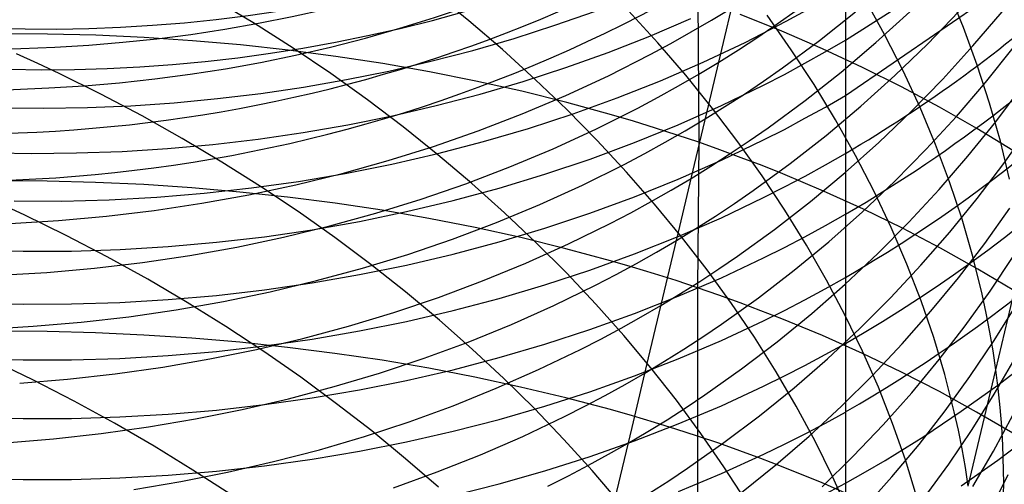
# Model space of a CAD drawing. Extents: x -383 to 1849, y -1185 to -529.
# Tile 389 of 656: x 250.15 to 260.16, y -949.43 to -944.71. Entities that reach past the tile are written whole.
import ezdxf

# ---------------------------------------------------------------- set-up
doc = ezdxf.new("R2010")
doc.units = 0
doc.layers.add('PREDEFINITO', color=7, linetype='CONTINUOUS')

msp = doc.modelspace()

# ---------------------------------------------------------------- linework, layer by layer
at = {"layer": 'PREDEFINITO'}
for p, q in [((254.718, -944.717, 505.974), (254.365, -944.43, 505.788)), ((258.545, -945.476, 604.677), (260.105, -944.406, 605.199)), ((258.545, -944.914, 603.287), (259.315, -944.419, 603.517)), ((259.744, -944.786, 515.246), (259.587, -944.405, 514.982)), ((252.539, -944.745, 503.707), (252.138, -944.503, 503.566)), ((257.043, -944.495, 648.487), (257.053, -945.953, 649.875)), ((257.287, -945.009, 546.862), (257.416, -944.464, 548.298)), ((258.546, -944.467, 602.119), (258.546, -945.381, 604.422)), ((258.942, -944.856, 513.014), (258.74, -944.49, 512.759)), ((255.592, -944.763, 598.498), (256.004, -944.619, 598.558)), ((256.637, -944.941, 508.446), (256.341, -944.617, 508.224)), ((257.184, -944.711, 548.397), (257.386, -944.588, 548.343)), ((257.687, -944.737, 648.241), (257.474, -944.654, 648.326)), ((257.849, -944.75, 546.729), (258.042, -944.614, 546.667)), ((257.943, -944.722, 601.734), (258.149, -944.61, 601.784)), ((258.281, -944.917, 545.096), (258.647, -944.626, 544.958)), ((258.855, -944.938, 543.369), (259.199, -944.626, 543.216)), ((259.377, -944.955, 541.61), (259.697, -944.624, 541.443)), ((259.841, -944.973, 539.823), (260.137, -944.626, 539.641)), ((252.931, -944.995, 503.858), (252.539, -944.745, 503.707)), ((255.06, -945.011, 506.168), (254.718, -944.717, 505.974)), ((256.557, -944.873, 600.048), (256.974, -944.695, 600.125)), ((256.978, -944.831, 548.451), (257.184, -944.711, 548.397)), ((257.525, -944.937, 601.638), (257.943, -944.722, 601.734)), ((257.654, -944.883, 546.79), (257.849, -944.75, 546.729)), ((257.897, -944.823, 648.153), (257.687, -944.737, 648.241)), ((257.993, -945.012, 510.817), (257.749, -944.662, 510.574)), ((250.433, -944.852, 650.95), (249.941, -944.849, 650.94)), ((250.926, -944.864, 650.948), (250.433, -944.852, 650.95)), ((255.176, -944.896, 598.441), (255.592, -944.763, 598.498)), ((256.771, -944.948, 548.504), (256.978, -944.831, 548.451)), ((258.312, -945.002, 647.969), (257.897, -944.823, 648.153)), ((259.885, -945.169, 515.514), (259.744, -944.786, 515.246)), ((251.417, -944.887, 650.935), (250.926, -944.864, 650.948)), ((251.907, -944.92, 650.911), (251.417, -944.887, 650.935)), ((252.395, -944.963, 650.875), (251.907, -944.92, 650.911)), ((254.756, -945.018, 598.389), (255.176, -944.896, 598.441)), ((256.133, -945.039, 599.976), (256.557, -944.873, 600.048)), ((256.561, -945.061, 548.555), (256.771, -944.948, 548.504)), ((256.921, -945.272, 508.675), (256.637, -944.941, 508.446)), ((257.098, -945.139, 601.547), (257.525, -944.937, 601.638)), ((257.457, -945.012, 546.85), (257.654, -944.883, 546.79)), ((257.904, -945.196, 545.23), (258.281, -944.917, 545.096)), ((258.34, -945.033, 603.231), (258.545, -944.914, 603.287)), ((258.501, -945.239, 543.519), (258.855, -944.938, 543.369)), ((259.13, -945.226, 513.274), (258.942, -944.856, 513.014)), ((259.045, -945.275, 541.775), (259.377, -944.955, 541.61)), ((250.336, -945.151, 501.747), (250.118, -945.052, 501.698)), ((252.881, -945.016, 650.827), (252.395, -944.963, 650.875)), ((253.364, -945.079, 650.768), (252.881, -945.016, 650.827)), ((253.313, -945.254, 504.019), (252.931, -944.995, 503.858)), ((254.331, -945.129, 598.341), (254.756, -945.018, 598.389)), ((255.392, -945.313, 506.371), (255.06, -945.011, 506.168)), ((255.704, -945.193, 599.908), (256.133, -945.039, 599.976)), ((257.151, -945.581, 545.438), (257.287, -945.009, 546.862)), ((257.257, -945.138, 546.909), (257.457, -945.012, 546.85)), ((258.225, -945.366, 511.067), (257.993, -945.012, 510.817)), ((258.133, -945.149, 603.177), (258.34, -945.033, 603.231)), ((258.717, -945.191, 647.774), (258.312, -945.002, 647.969)), ((259.534, -945.311, 540.001), (259.841, -944.973, 539.823)), ((259.967, -945.346, 538.196), (260.25, -944.994, 538.004)), ((250.551, -945.253, 501.798), (250.336, -945.151, 501.747)), ((253.843, -945.152, 650.697), (253.364, -945.079, 650.768)), ((254.318, -945.236, 650.615), (253.843, -945.152, 650.697)), ((253.903, -945.228, 598.297), (254.331, -945.129, 598.341)), ((256.135, -945.276, 548.656), (256.561, -945.061, 548.555)), ((256.665, -945.327, 601.461), (257.098, -945.139, 601.547)), ((257.054, -945.26, 546.967), (257.257, -945.138, 546.909)), ((257.924, -945.262, 603.124), (258.133, -945.149, 603.177)), ((250.977, -945.463, 501.909), (250.551, -945.253, 501.798)), ((253.687, -945.522, 504.19), (253.313, -945.254, 504.019)), ((253.472, -945.315, 598.257), (253.903, -945.228, 598.297)), ((254.789, -945.33, 650.521), (254.318, -945.236, 650.615)), ((255.27, -945.334, 599.846), (255.704, -945.193, 599.908)), ((257.711, -945.331, 545.296), (257.904, -945.196, 545.23)), ((258.135, -945.528, 543.664), (258.501, -945.239, 543.519)), ((259.114, -945.389, 647.569), (258.717, -945.191, 647.774)), ((259.303, -945.599, 513.539), (259.13, -945.226, 513.274)), ((260.01, -945.554, 515.786), (259.885, -945.169, 515.514)), ((253.037, -945.391, 598.221), (253.472, -945.315, 598.257)), ((255.254, -945.434, 650.415), (254.789, -945.33, 650.521)), ((254.83, -945.463, 599.787), (255.27, -945.334, 599.846)), ((255.712, -945.621, 506.583), (255.392, -945.313, 506.371)), ((255.701, -945.477, 548.752), (256.135, -945.276, 548.656)), ((256.224, -945.502, 601.381), (256.665, -945.327, 601.461)), ((256.849, -945.379, 547.024), (257.054, -945.26, 546.967)), ((257.193, -945.608, 508.912), (256.921, -945.272, 508.675)), ((257.517, -945.462, 545.36), (257.711, -945.331, 545.296)), ((257.712, -945.372, 603.072), (257.924, -945.262, 603.124)), ((258.702, -945.585, 541.935), (259.045, -945.275, 541.775)), ((259.214, -945.638, 540.177), (259.534, -945.311, 540.001)), ((259.672, -945.69, 538.386), (259.967, -945.346, 538.196)), ((252.601, -945.456, 598.19), (253.037, -945.391, 598.221)), ((255.714, -945.548, 650.297), (255.254, -945.434, 650.415)), ((256.642, -945.494, 547.079), (256.849, -945.379, 547.024)), ((257.283, -945.58, 602.973), (257.712, -945.372, 603.072)), ((258.443, -945.724, 511.323), (258.225, -945.366, 511.067)), ((258.546, -945.381, 604.422), (258.546, -945.971, 605.802)), ((259.501, -945.596, 647.354), (259.114, -945.389, 647.569)), ((260.072, -945.745, 536.565), (260.341, -945.387, 536.361)), ((251.395, -945.684, 502.031), (250.977, -945.463, 501.909)), ((251.281, -945.581, 598.12), (251.722, -945.551, 598.139)), ((251.722, -945.551, 598.139), (252.162, -945.509, 598.162)), ((252.162, -945.509, 598.162), (252.601, -945.456, 598.19)), ((254.05, -945.797, 504.37), (253.687, -945.522, 504.19)), ((254.386, -945.579, 599.734), (254.83, -945.463, 599.787)), ((255.26, -945.664, 548.844), (255.701, -945.477, 548.752)), ((256.167, -945.673, 650.168), (255.714, -945.548, 650.297)), ((255.776, -945.663, 601.306), (256.224, -945.502, 601.381)), ((256.433, -945.606, 547.134), (256.642, -945.494, 547.079)), ((257.319, -945.59, 545.423), (257.517, -945.462, 545.36)), ((257.759, -945.805, 543.806), (258.135, -945.528, 543.664)), ((258.341, -945.594, 604.619), (258.545, -945.476, 604.677)), ((260.12, -945.941, 516.062), (260.01, -945.554, 515.786)), ((249.954, -945.601, 598.089), (250.396, -945.606, 598.095)), ((250.396, -945.606, 598.095), (250.839, -945.599, 598.106)), ((250.839, -945.599, 598.106), (251.281, -945.581, 598.12)), ((253.939, -945.683, 599.685), (254.386, -945.579, 599.734)), ((256.022, -945.936, 506.802), (255.712, -945.621, 506.583)), ((256.008, -945.819, 547.241), (256.433, -945.606, 547.134)), ((256.845, -945.775, 602.88), (257.283, -945.58, 602.973)), ((257.009, -946.18, 544.026), (257.151, -945.581, 545.438)), ((257.119, -945.714, 545.486), (257.319, -945.59, 545.423)), ((257.452, -945.948, 509.154), (257.193, -945.608, 508.912)), ((258.133, -945.709, 604.563), (258.341, -945.594, 604.619)), ((258.348, -945.883, 542.092), (258.702, -945.585, 541.935)), ((258.884, -945.955, 540.348), (259.214, -945.638, 540.177)), ((259.461, -945.975, 513.809), (259.303, -945.599, 513.539)), ((259.879, -945.812, 647.129), (259.501, -945.596, 647.354)), ((251.804, -945.914, 502.165), (251.395, -945.684, 502.031)), ((253.487, -945.775, 599.641), (253.939, -945.683, 599.685)), ((254.811, -945.836, 548.932), (255.26, -945.664, 548.844)), ((255.323, -945.811, 601.237), (255.776, -945.663, 601.306)), ((256.391, -945.739, 650.099), (256.167, -945.673, 650.168)), ((256.614, -945.808, 650.027), (256.391, -945.739, 650.099)), ((256.917, -945.835, 545.547), (257.119, -945.714, 545.486)), ((257.924, -945.821, 604.507), (258.133, -945.709, 604.563)), ((258.646, -946.086, 511.584), (258.443, -945.724, 511.323)), ((259.366, -946.023, 538.572), (259.672, -945.69, 538.386)), ((259.79, -946.093, 536.766), (260.072, -945.745, 536.565)), ((252.576, -945.921, 599.568), (253.033, -945.854, 599.602)), ((253.033, -945.854, 599.602), (253.487, -945.775, 599.641)), ((254.403, -946.08, 504.559), (254.05, -945.797, 504.37)), ((254.356, -945.995, 549.015), (254.811, -945.836, 548.932)), ((254.864, -945.946, 601.173), (255.323, -945.811, 601.237)), ((255.575, -946.018, 547.343), (256.008, -945.819, 547.241)), ((256.401, -945.956, 602.793), (256.845, -945.775, 602.88)), ((256.834, -945.879, 649.952), (256.614, -945.808, 650.027)), ((256.713, -945.953, 545.607), (256.917, -945.835, 545.547)), ((257.567, -945.938, 543.875), (257.759, -945.805, 543.806)), ((257.712, -945.929, 604.454), (257.924, -945.821, 604.507)), ((260.247, -946.036, 646.895), (259.879, -945.812, 647.129)), ((260.153, -946.169, 534.93), (260.408, -945.808, 534.716)), ((252.206, -946.153, 502.309), (251.804, -945.914, 502.165)), ((252.116, -945.975, 599.539), (252.576, -945.921, 599.568)), ((254.401, -946.067, 601.114), (254.864, -945.946, 601.173)), ((256.319, -946.256, 507.028), (256.022, -945.936, 506.802)), ((256.506, -946.067, 545.666), (256.713, -945.953, 545.607)), ((257.053, -945.953, 649.875), (256.834, -945.879, 649.952)), ((257.053, -945.953, 649.875), (257.042, -947.431, 651.24)), ((257.269, -946.03, 649.794), (257.053, -945.953, 649.875)), ((257.283, -946.135, 604.351), (257.712, -945.929, 604.454)), ((257.373, -946.068, 543.943), (257.567, -945.938, 543.875)), ((257.697, -946.294, 509.404), (257.452, -945.948, 509.154)), ((257.983, -946.169, 542.245), (258.348, -945.883, 542.092)), ((258.541, -946.261, 540.516), (258.884, -945.955, 540.348)), ((260.213, -946.329, 516.342), (260.12, -945.941, 516.062)), ((249.803, -946.056, 599.465), (250.267, -946.065, 599.47)), ((250.73, -946.061, 599.48), (251.193, -946.045, 599.495)), ((251.193, -946.045, 599.495), (251.655, -946.016, 599.514)), ((251.655, -946.016, 599.514), (252.116, -945.975, 599.539)), ((253.895, -946.139, 549.095), (254.356, -945.995, 549.015)), ((255.134, -946.203, 547.44), (255.575, -946.018, 547.343)), ((255.949, -946.124, 602.712), (256.401, -945.956, 602.793)), ((257.484, -946.109, 649.71), (257.269, -946.03, 649.794)), ((258.546, -945.971, 605.802), (258.545, -946.588, 607.171)), ((259.047, -946.347, 538.755), (259.366, -946.023, 538.572)), ((259.603, -946.353, 514.084), (259.461, -945.975, 513.809)), ((250.267, -946.065, 599.47), (250.73, -946.061, 599.48)), ((252.598, -946.401, 502.463), (252.206, -946.153, 502.309)), ((253.428, -946.269, 549.17), (253.895, -946.139, 549.095)), ((253.933, -946.175, 601.061), (254.401, -946.067, 601.114)), ((254.746, -946.371, 504.757), (254.403, -946.08, 504.559)), ((255.49, -946.278, 602.636), (255.949, -946.124, 602.712)), ((256.296, -946.178, 545.724), (256.506, -946.067, 545.666)), ((256.845, -946.328, 604.254), (257.283, -946.135, 604.351)), ((257.175, -946.195, 544.01), (257.373, -946.068, 543.943)), ((257.697, -946.19, 649.624), (257.484, -946.109, 649.71)), ((258.341, -946.183, 605.996), (258.545, -946.066, 606.057)), ((258.836, -946.452, 511.85), (258.646, -946.086, 511.584)), ((259.496, -946.433, 536.964), (259.79, -946.093, 536.766)), ((253.461, -946.269, 601.014), (253.933, -946.175, 601.061)), ((254.686, -946.374, 547.534), (255.134, -946.203, 547.44)), ((255.871, -946.388, 545.837), (256.296, -946.178, 545.724)), ((256.604, -946.582, 507.263), (256.319, -946.256, 507.028)), ((256.86, -946.808, 542.625), (257.009, -946.18, 544.026)), ((256.976, -946.319, 544.075), (257.175, -946.195, 544.01)), ((257.608, -946.443, 542.393), (257.983, -946.169, 542.245)), ((257.907, -946.274, 649.534), (257.697, -946.19, 649.624)), ((258.134, -946.297, 605.937), (258.341, -946.183, 605.996)), ((259.885, -946.523, 535.142), (260.153, -946.169, 534.93)), ((250.431, -946.348, 652.34), (249.94, -946.345, 652.331)), ((250.923, -946.36, 652.338), (250.431, -946.348, 652.34)), ((252.508, -946.417, 600.935), (252.986, -946.35, 600.972)), ((252.957, -946.385, 549.24), (253.428, -946.269, 549.17)), ((252.986, -946.35, 600.972), (253.461, -946.269, 601.014)), ((255.026, -946.418, 602.566), (255.49, -946.278, 602.636)), ((256.4, -946.508, 604.163), (256.845, -946.328, 604.254)), ((256.774, -946.438, 544.14), (256.976, -946.319, 544.075)), ((257.93, -946.643, 509.659), (257.697, -946.294, 509.404)), ((258.322, -946.449, 649.347), (257.907, -946.274, 649.534)), ((257.924, -946.407, 605.88), (258.134, -946.297, 605.937)), ((258.188, -946.555, 540.68), (258.541, -946.261, 540.516)), ((258.717, -946.661, 538.935), (259.047, -946.347, 538.755)), ((259.73, -946.733, 514.363), (259.603, -946.353, 514.084)), ((251.413, -946.383, 652.325), (250.923, -946.36, 652.338)), ((251.902, -946.415, 652.299), (251.413, -946.383, 652.325)), ((252.39, -946.458, 652.262), (251.902, -946.415, 652.299)), ((252.028, -946.471, 600.904), (252.508, -946.417, 600.935)), ((252.481, -946.486, 549.306), (252.957, -946.385, 549.24)), ((252.982, -946.657, 502.628), (252.598, -946.401, 502.463)), ((254.231, -946.531, 547.623), (254.686, -946.374, 547.534)), ((254.557, -946.544, 602.503), (255.026, -946.418, 602.566)), ((255.078, -946.668, 504.964), (254.746, -946.371, 504.757)), ((255.438, -946.585, 545.944), (255.871, -946.388, 545.837)), ((256.57, -946.555, 544.203), (256.774, -946.438, 544.14)), ((257.416, -946.575, 542.466), (257.608, -946.443, 542.393)), ((257.712, -946.514, 605.824), (257.924, -946.407, 605.88)), ((258.728, -946.634, 649.149), (258.322, -946.449, 649.347)), ((259.01, -946.82, 512.122), (258.836, -946.452, 511.85)), ((259.19, -946.763, 537.158), (259.496, -946.433, 536.964)), ((250.094, -946.549, 600.837), (250.578, -946.55, 600.845)), ((250.578, -946.55, 600.845), (251.062, -946.537, 600.859)), ((251.062, -946.537, 600.859), (251.546, -946.511, 600.879)), ((251.546, -946.511, 600.879), (252.028, -946.471, 600.904)), ((252.001, -946.573, 549.368), (252.481, -946.486, 549.306)), ((252.875, -946.51, 652.213), (252.39, -946.458, 652.262)), ((253.357, -946.572, 652.153), (252.875, -946.51, 652.213)), ((253.771, -946.674, 547.707), (254.231, -946.531, 547.623)), ((254.083, -946.657, 602.445), (254.557, -946.544, 602.503)), ((255.948, -946.673, 604.079), (256.4, -946.508, 604.163)), ((256.363, -946.668, 544.266), (256.57, -946.555, 544.203)), ((257.283, -946.719, 605.717), (257.712, -946.514, 605.824)), ((257.824, -946.838, 540.84), (258.188, -946.555, 540.68)), ((259.605, -946.867, 535.351), (259.885, -946.523, 535.142)), ((250.198, -946.69, 500.415), (249.982, -946.59, 500.362)), ((251.033, -946.704, 549.478), (251.518, -946.646, 549.425)), ((251.518, -946.646, 549.425), (252.001, -946.573, 549.368)), ((253.836, -946.644, 652.08), (253.357, -946.572, 652.153)), ((254.31, -946.727, 651.996), (253.836, -946.644, 652.08)), ((254.997, -946.768, 546.048), (255.438, -946.585, 545.944)), ((256.877, -946.914, 507.504), (256.604, -946.582, 507.263)), ((257.222, -946.703, 542.537), (257.416, -946.575, 542.466)), ((258.148, -946.997, 509.921), (257.93, -946.643, 509.659)), ((258.545, -946.588, 607.171), (258.545, -947.232, 608.528)), ((259.124, -946.827, 648.941), (258.728, -946.634, 649.149)), ((259.961, -946.98, 533.515), (260.215, -946.622, 533.293)), ((250.056, -946.778, 549.569), (250.545, -946.748, 549.526)), ((250.624, -946.899, 500.528), (250.198, -946.69, 500.415)), ((250.545, -946.748, 549.526), (251.033, -946.704, 549.478)), ((253.356, -946.922, 502.802), (252.982, -946.657, 502.628)), ((253.123, -946.841, 602.347), (253.605, -946.756, 602.393)), ((253.305, -946.803, 547.787), (253.771, -946.674, 547.707)), ((253.605, -946.756, 602.393), (254.083, -946.657, 602.445)), ((254.78, -946.819, 651.9), (254.31, -946.727, 651.996)), ((255.399, -946.971, 505.179), (255.078, -946.668, 504.964)), ((255.49, -946.826, 604), (255.948, -946.673, 604.079)), ((256.154, -946.778, 544.327), (256.363, -946.668, 544.266)), ((256.845, -946.909, 605.617), (257.283, -946.719, 605.717)), ((257.025, -946.829, 542.608), (257.222, -946.703, 542.537)), ((258.341, -946.799, 607.362), (258.545, -946.683, 607.425)), ((258.376, -946.963, 539.11), (258.717, -946.661, 538.935)), ((259.841, -947.115, 514.646), (259.73, -946.733, 514.363)), ((252.638, -946.912, 602.307), (253.123, -946.841, 602.347)), ((252.834, -946.917, 547.862), (253.305, -946.803, 547.787)), ((254.549, -946.937, 546.146), (254.997, -946.768, 546.048)), ((255.245, -946.921, 651.792), (254.78, -946.819, 651.9)), ((255.026, -946.964, 603.928), (255.49, -946.826, 604)), ((255.729, -946.986, 544.445), (256.154, -946.778, 544.327)), ((256.704, -947.463, 541.239), (256.86, -946.808, 542.625)), ((256.826, -946.951, 542.677), (257.025, -946.829, 542.608)), ((257.449, -947.109, 540.995), (257.824, -946.838, 540.84)), ((258.133, -946.912, 607.301), (258.341, -946.799, 607.362)), ((258.873, -947.083, 537.349), (259.19, -946.763, 537.158)), ((259.17, -947.19, 512.398), (259.01, -946.82, 512.122)), ((259.511, -947.03, 648.722), (259.124, -946.827, 648.941)), ((251.042, -947.117, 500.653), (250.624, -946.899, 500.528)), ((252.151, -946.969, 602.273), (252.638, -946.912, 602.307)), ((252.359, -947.017, 547.932), (252.834, -946.917, 547.862)), ((253.72, -947.194, 502.986), (253.356, -946.922, 502.802)), ((254.095, -947.092, 546.24), (254.549, -946.937, 546.146)), ((255.704, -947.034, 651.672), (255.245, -946.921, 651.792)), ((256.4, -947.087, 605.522), (256.845, -946.909, 605.617)), ((256.624, -947.07, 542.745), (256.826, -946.951, 542.677)), ((257.138, -947.25, 507.752), (256.877, -946.914, 507.504)), ((257.924, -947.021, 607.241), (258.133, -946.912, 607.301)), ((259.312, -947.203, 535.557), (259.605, -946.867, 535.351)), ((249.696, -947.047, 602.194), (250.187, -947.059, 602.198)), ((250.679, -947.058, 602.208), (251.171, -947.042, 602.223)), ((251.171, -947.042, 602.223), (251.662, -947.013, 602.245)), ((251.662, -947.013, 602.245), (252.151, -946.969, 602.273)), ((251.88, -947.103, 547.998), (252.359, -947.017, 547.932)), ((254.557, -947.089, 603.862), (255.026, -946.964, 603.928)), ((255.297, -947.181, 544.559), (255.729, -946.986, 544.445)), ((255.709, -947.281, 505.402), (255.399, -946.971, 505.179)), ((256.157, -947.156, 651.54), (255.704, -947.034, 651.672)), ((257.712, -947.127, 607.183), (257.924, -947.021, 607.241)), ((258.023, -947.254, 539.281), (258.376, -946.963, 539.11)), ((258.353, -947.354, 510.188), (258.148, -946.997, 509.921)), ((259.889, -947.241, 648.494), (259.511, -947.03, 648.722)), ((259.694, -947.329, 533.735), (259.961, -946.98, 533.515)), ((250.187, -947.059, 602.198), (250.679, -947.058, 602.208)), ((251.453, -947.345, 500.788), (251.042, -947.117, 500.653)), ((251.398, -947.175, 548.059), (251.88, -947.103, 547.998)), ((253.635, -947.233, 546.329), (254.095, -947.092, 546.24)), ((254.083, -947.2, 603.802), (254.557, -947.089, 603.862)), ((255.948, -947.251, 605.435), (256.4, -947.087, 605.522)), ((256.381, -947.221, 651.47), (256.157, -947.156, 651.54)), ((256.42, -947.185, 542.811), (256.624, -947.07, 542.745)), ((257.258, -947.239, 541.071), (257.449, -947.109, 540.995)), ((257.283, -947.329, 607.072), (257.712, -947.127, 607.183)), ((258.543, -947.393, 537.536), (258.873, -947.083, 537.349)), ((259.935, -947.497, 514.933), (259.841, -947.115, 514.646)), ((260.016, -947.465, 531.887), (260.256, -947.104, 531.653)), ((260.074, -948.264, 515.517), (260.348, -947.107, 516.912)), ((250.426, -947.276, 548.166), (250.913, -947.232, 548.115)), ((250.913, -947.232, 548.115), (251.398, -947.175, 548.059)), ((253.169, -947.359, 546.414), (253.635, -947.233, 546.329)), ((253.604, -947.298, 603.748), (254.083, -947.2, 603.802)), ((254.074, -947.474, 503.179), (253.72, -947.194, 502.986)), ((254.856, -947.362, 544.668), (255.297, -947.181, 544.559)), ((255.49, -947.402, 605.353), (255.948, -947.251, 605.435)), ((256.214, -947.297, 542.877), (256.42, -947.185, 542.811)), ((256.604, -947.289, 651.396), (256.381, -947.221, 651.47)), ((257.064, -947.366, 541.146), (257.258, -947.239, 541.071)), ((257.385, -947.591, 508.007), (257.138, -947.25, 507.752)), ((257.66, -947.534, 539.448), (258.023, -947.254, 539.281)), ((258.545, -947.232, 608.528), (258.545, -947.903, 609.873)), ((259.007, -947.529, 535.759), (259.312, -947.203, 535.557)), ((259.314, -947.563, 512.68), (259.17, -947.19, 512.398)), ((260.256, -947.46, 648.256), (259.889, -947.241, 648.494)), ((249.937, -947.304, 548.212), (250.426, -947.276, 548.166)), ((251.855, -947.581, 500.935), (251.453, -947.345, 500.788)), ((253.123, -947.382, 603.7), (253.604, -947.298, 603.748)), ((256.007, -947.597, 505.633), (255.709, -947.281, 505.402)), ((256.005, -947.405, 542.941), (256.214, -947.297, 542.877)), ((256.824, -947.359, 651.32), (256.604, -947.289, 651.396)), ((256.845, -947.518, 606.968), (257.283, -947.329, 607.072)), ((258.34, -947.441, 608.716), (258.545, -947.326, 608.782)), ((258.543, -947.714, 510.461), (258.353, -947.354, 510.188)), ((259.414, -947.669, 533.952), (259.694, -947.329, 533.735)), ((252.15, -947.509, 603.624), (252.638, -947.453, 603.659)), ((252.638, -947.453, 603.659), (253.123, -947.382, 603.7)), ((252.698, -947.472, 546.493), (253.169, -947.359, 546.414)), ((254.409, -947.529, 544.772), (254.856, -947.362, 544.668)), ((255.026, -947.539, 605.278), (255.49, -947.402, 605.353)), ((255.581, -947.612, 543.065), (256.005, -947.405, 542.941)), ((257.042, -947.431, 651.24), (256.824, -947.359, 651.32)), ((256.868, -947.49, 541.22), (257.064, -947.366, 541.146)), ((257.042, -947.431, 651.24), (257.041, -948.938, 652.573)), ((257.259, -947.506, 651.158), (257.042, -947.431, 651.24)), ((258.133, -947.553, 608.653), (258.34, -947.441, 608.716)), ((258.203, -947.692, 537.718), (258.543, -947.393, 537.536)), ((251.17, -947.581, 603.573), (251.661, -947.552, 603.595)), ((251.661, -947.552, 603.595), (252.15, -947.509, 603.624)), ((252.223, -947.571, 546.567), (252.698, -947.472, 546.493)), ((253.955, -947.682, 544.871), (254.409, -947.529, 544.772)), ((254.418, -947.761, 503.382), (254.074, -947.474, 503.179)), ((254.557, -947.662, 605.209), (255.026, -947.539, 605.278)), ((256.4, -947.694, 606.87), (256.845, -947.518, 606.968)), ((256.543, -948.145, 539.866), (256.704, -947.463, 541.239)), ((256.669, -947.611, 541.292), (256.868, -947.49, 541.22)), ((257.474, -947.584, 651.072), (257.259, -947.506, 651.158)), ((257.286, -947.801, 539.611), (257.66, -947.534, 539.448)), ((257.924, -947.661, 608.591), (258.133, -947.553, 608.653)), ((258.69, -947.846, 535.957), (259.007, -947.529, 535.759)), ((259.762, -947.817, 532.117), (260.016, -947.465, 531.887)), ((259.976, -947.689, 515.077), (259.935, -947.497, 514.933)), ((249.695, -947.585, 603.543), (250.186, -947.598, 603.547)), ((250.186, -947.598, 603.547), (250.678, -947.596, 603.557)), ((250.678, -947.596, 603.557), (251.17, -947.581, 603.573)), ((251.261, -947.725, 546.701), (251.743, -947.655, 546.637)), ((251.743, -947.655, 546.637), (252.223, -947.571, 546.567)), ((252.248, -947.826, 501.092), (251.855, -947.581, 500.935)), ((255.149, -947.804, 543.185), (255.581, -947.612, 543.065)), ((256.293, -947.918, 505.872), (256.007, -947.597, 505.633)), ((256.468, -947.728, 541.363), (256.669, -947.611, 541.292)), ((257.619, -947.935, 508.268), (257.385, -947.591, 508.007)), ((257.686, -947.664, 650.984), (257.474, -947.584, 651.072)), ((259.443, -947.938, 512.965), (259.314, -947.563, 512.68)), ((260.049, -947.978, 530.256), (260.275, -947.615, 530.012)), ((250.776, -947.781, 546.761), (251.261, -947.725, 546.701)), ((253.495, -947.821, 544.965), (253.955, -947.682, 544.871)), ((254.083, -947.773, 605.147), (254.557, -947.662, 605.209)), ((255.948, -947.856, 606.779), (256.4, -947.694, 606.87)), ((256.264, -947.842, 541.433), (256.468, -947.728, 541.363)), ((257.897, -947.746, 650.893), (257.686, -947.664, 650.984)), ((257.712, -947.766, 608.531), (257.924, -947.661, 608.591)), ((257.851, -947.98, 537.897), (258.203, -947.692, 537.718)), ((258.311, -947.918, 650.702), (257.897, -947.746, 650.893)), ((258.718, -948.077, 510.739), (258.543, -947.714, 510.461)), ((259.122, -948.001, 534.165), (259.414, -947.669, 533.952)), ((260.013, -947.881, 515.223), (259.976, -947.689, 515.077)), ((249.8, -947.851, 546.864), (250.289, -947.823, 546.815)), ((250.289, -947.823, 546.815), (250.776, -947.781, 546.761)), ((252.633, -948.08, 501.26), (252.248, -947.826, 501.092)), ((253.029, -947.946, 545.054), (253.495, -947.821, 544.965)), ((253.604, -947.869, 605.091), (254.083, -947.773, 605.147)), ((254.751, -948.055, 503.593), (254.418, -947.761, 503.382)), ((254.709, -947.983, 543.299), (255.149, -947.804, 543.185)), ((255.49, -948.005, 606.695), (255.948, -947.856, 606.779)), ((256.058, -947.952, 541.501), (256.264, -947.842, 541.433)), ((257.095, -947.93, 539.69), (257.286, -947.801, 539.611)), ((257.283, -947.966, 608.416), (257.712, -947.766, 608.531)), ((258.362, -948.152, 536.151), (258.69, -947.846, 535.957)), ((259.496, -948.162, 532.345), (259.762, -947.817, 532.117)), ((250.43, -947.877, 653.694), (249.939, -947.874, 653.685)), ((250.921, -947.889, 653.692), (250.43, -947.877, 653.694)), ((251.412, -947.912, 653.678), (250.921, -947.889, 653.692)), ((251.901, -947.944, 653.652), (251.412, -947.912, 653.678)), ((252.389, -947.985, 653.614), (251.901, -947.944, 653.652)), ((252.559, -948.057, 545.138), (253.029, -947.946, 545.054)), ((252.638, -948.022, 604.999), (253.123, -947.952, 605.042)), ((253.123, -947.952, 605.042), (253.604, -947.869, 605.091)), ((255.85, -948.059, 541.569), (256.058, -947.952, 541.501)), ((256.567, -948.244, 506.118), (256.293, -947.918, 505.872)), ((256.901, -948.056, 539.768), (257.095, -947.93, 539.69)), ((257.839, -948.284, 508.535), (257.619, -947.935, 508.268)), ((258.717, -948.099, 650.5), (258.311, -947.918, 650.702)), ((258.545, -947.903, 609.873), (258.546, -948.6, 611.203)), ((259.555, -948.314, 513.255), (259.443, -947.938, 512.965)), ((260.045, -948.072, 515.369), (260.013, -947.881, 515.223)), ((252.084, -948.155, 545.216), (252.559, -948.057, 545.138)), ((252.15, -948.078, 604.963), (252.638, -948.022, 604.999)), ((252.873, -948.037, 653.564), (252.389, -947.985, 653.614)), ((253.356, -948.098, 653.502), (252.873, -948.037, 653.564)), ((254.262, -948.148, 543.409), (254.709, -947.983, 543.299)), ((255.073, -948.354, 503.812), (254.751, -948.055, 503.593)), ((255.026, -948.141, 606.617), (255.49, -948.005, 606.695)), ((256.705, -948.178, 539.845), (256.901, -948.056, 539.768)), ((256.845, -948.153, 608.308), (257.283, -947.966, 608.416)), ((257.488, -948.256, 538.071), (257.851, -947.98, 537.897)), ((258.34, -948.111, 610.058), (258.545, -947.997, 610.125)), ((258.818, -948.323, 534.375), (259.122, -948.001, 534.165)), ((259.81, -948.334, 530.498), (260.049, -947.978, 530.256)), ((249.695, -948.152, 604.881), (250.187, -948.165, 604.884)), ((250.679, -948.163, 604.894), (251.17, -948.149, 604.911)), ((251.17, -948.149, 604.911), (251.661, -948.12, 604.934)), ((251.605, -948.238, 545.29), (252.084, -948.155, 545.216)), ((251.661, -948.12, 604.934), (252.15, -948.078, 604.963)), ((253.008, -948.341, 501.438), (252.633, -948.08, 501.26)), ((253.834, -948.168, 653.428), (253.356, -948.098, 653.502)), ((253.809, -948.299, 543.513), (254.262, -948.148, 543.409)), ((254.557, -948.264, 606.546), (255.026, -948.141, 606.617)), ((255.426, -948.263, 541.699), (255.85, -948.059, 541.569)), ((256.375, -948.853, 538.506), (256.543, -948.145, 539.866)), ((256.4, -948.327, 608.207), (256.845, -948.153, 608.308)), ((258.022, -948.448, 536.342), (258.362, -948.152, 536.151)), ((258.133, -948.221, 609.992), (258.34, -948.111, 610.058)), ((259.114, -948.289, 650.287), (258.717, -948.099, 650.5)), ((258.879, -948.443, 511.022), (258.718, -948.077, 510.739)), ((260.074, -948.264, 515.517), (260.045, -948.072, 515.369)), ((260.057, -948.513, 528.621), (260.268, -948.148, 528.367)), ((260.094, -948.421, 613.41), (260.455, -948.143, 613.587)), ((250.286, -948.368, 499.179), (249.86, -948.162, 499.064)), ((250.187, -948.165, 604.884), (250.679, -948.163, 604.894)), ((251.123, -948.307, 545.358), (251.605, -948.238, 545.29)), ((254.309, -948.249, 653.343), (253.834, -948.168, 653.428)), ((254.779, -948.339, 653.245), (254.309, -948.249, 653.343)), ((256.506, -948.298, 539.92), (256.705, -948.178, 539.845)), ((256.827, -948.575, 506.371), (256.567, -948.244, 506.118)), ((257.115, -948.52, 538.24), (257.488, -948.256, 538.071)), ((257.924, -948.328, 609.928), (258.133, -948.221, 609.992)), ((259.218, -948.498, 532.57), (259.496, -948.162, 532.345)), ((250.638, -948.361, 545.42), (251.123, -948.307, 545.358)), ((253.373, -948.61, 501.625), (253.008, -948.341, 501.438)), ((253.349, -948.436, 543.612), (253.809, -948.299, 543.513)), ((254.083, -948.373, 606.481), (254.557, -948.264, 606.546)), ((255.243, -948.44, 653.135), (254.779, -948.339, 653.245)), ((254.995, -948.453, 541.824), (255.426, -948.263, 541.699)), ((255.384, -948.66, 504.04), (255.073, -948.354, 503.812)), ((255.948, -948.488, 608.112), (256.4, -948.327, 608.207)), ((256.305, -948.413, 539.995), (256.506, -948.298, 539.92)), ((257.712, -948.432, 609.866), (257.924, -948.328, 609.928)), ((258.045, -948.636, 508.808), (257.839, -948.284, 508.535)), ((258.503, -948.636, 534.581), (258.818, -948.323, 534.375)), ((259.501, -948.487, 650.064), (259.114, -948.289, 650.287)), ((259.651, -948.692, 513.549), (259.555, -948.314, 513.255)), ((259.558, -948.682, 530.736), (259.81, -948.334, 530.498)), ((259.793, -949.448, 514.147), (260.074, -948.264, 515.517)), ((260.098, -948.456, 515.665), (260.074, -948.264, 515.517)), ((250.151, -948.402, 545.478), (250.638, -948.361, 545.42)), ((250.705, -948.584, 499.305), (250.286, -948.368, 499.179)), ((252.884, -948.56, 543.705), (253.349, -948.436, 543.612)), ((253.604, -948.468, 606.424), (254.083, -948.373, 606.481)), ((254.556, -948.63, 541.944), (254.995, -948.453, 541.824)), ((255.703, -948.55, 653.012), (255.243, -948.44, 653.135)), ((256.102, -948.526, 540.067), (256.305, -948.413, 539.995)), ((257.283, -948.63, 609.747), (257.712, -948.432, 609.866)), ((257.672, -948.732, 536.527), (258.022, -948.448, 536.342)), ((259.024, -948.81, 511.309), (258.879, -948.443, 511.022)), ((259.722, -948.687, 613.239), (260.094, -948.421, 613.41)), ((260.117, -948.648, 515.813), (260.098, -948.456, 515.665)), ((252.638, -948.619, 606.329), (253.123, -948.55, 606.373)), ((253.123, -948.55, 606.373), (253.604, -948.468, 606.424)), ((255.49, -948.635, 608.025), (255.948, -948.488, 608.112)), ((256.156, -948.669, 652.878), (255.703, -948.55, 653.012)), ((255.896, -948.635, 540.139), (256.102, -948.526, 540.067)), ((256.924, -948.647, 538.323), (257.115, -948.52, 538.24)), ((258.927, -948.826, 532.791), (259.218, -948.498, 532.57)), ((259.878, -948.694, 649.831), (259.501, -948.487, 650.064)), ((259.832, -948.872, 528.873), (260.057, -948.513, 528.621)), ((251.116, -948.808, 499.443), (250.705, -948.584, 499.305)), ((252.15, -948.674, 606.291), (252.638, -948.619, 606.329)), ((252.414, -948.669, 543.793), (252.884, -948.56, 543.705)), ((253.729, -948.886, 501.822), (253.373, -948.61, 501.625)), ((254.109, -948.793, 542.059), (254.556, -948.63, 541.944)), ((255.026, -948.769, 607.944), (255.49, -948.635, 608.025)), ((255.688, -948.74, 540.209), (255.896, -948.635, 540.139)), ((256.731, -948.772, 538.404), (256.924, -948.647, 538.323)), ((257.075, -948.911, 506.63), (256.827, -948.575, 506.371)), ((256.845, -948.814, 609.635), (257.283, -948.63, 609.747)), ((258.237, -948.991, 509.087), (258.045, -948.636, 508.808)), ((258.175, -948.938, 534.783), (258.503, -948.636, 534.581)), ((258.546, -948.6, 611.203), (258.546, -949.323, 612.519)), ((260.133, -948.84, 515.963), (260.117, -948.648, 515.813)), ((249.695, -948.747, 606.208), (250.187, -948.76, 606.211)), ((250.679, -948.759, 606.221), (251.17, -948.744, 606.237)), ((251.17, -948.744, 606.237), (251.661, -948.716, 606.261)), ((251.661, -948.716, 606.261), (252.15, -948.674, 606.291)), ((251.939, -948.764, 543.876), (252.414, -948.669, 543.793)), ((255.265, -948.942, 540.346), (255.688, -948.74, 540.209)), ((255.683, -948.972, 504.276), (255.384, -948.66, 504.04)), ((256.38, -948.733, 652.806), (256.156, -948.669, 652.878)), ((256.602, -948.799, 652.731), (256.38, -948.733, 652.806)), ((257.31, -949.005, 536.708), (257.672, -948.732, 536.527)), ((258.341, -948.806, 611.385), (258.546, -948.694, 611.455)), ((259.293, -949.023, 530.972), (259.558, -948.682, 530.736)), ((259.34, -948.942, 613.076), (259.722, -948.687, 613.239)), ((259.693, -948.88, 513.697), (259.651, -948.692, 513.549)), ((260.246, -948.909, 649.588), (259.878, -948.694, 649.831)), ((260.049, -949.092, 526.995), (260.245, -948.726, 526.731)), ((250.187, -948.76, 606.211), (250.679, -948.759, 606.221)), ((250.979, -948.914, 544.025), (251.461, -948.846, 543.953)), ((251.518, -949.042, 499.593), (251.116, -948.808, 499.443)), ((251.461, -948.846, 543.953), (251.939, -948.764, 543.876)), ((253.656, -948.942, 542.168), (254.109, -948.793, 542.059)), ((254.557, -948.89, 607.871), (255.026, -948.769, 607.944)), ((256.201, -949.587, 537.162), (256.375, -948.853, 538.506)), ((256.401, -948.986, 609.531), (256.845, -948.814, 609.635)), ((256.536, -948.893, 538.484), (256.731, -948.772, 538.404)), ((256.822, -948.867, 652.654), (256.602, -948.799, 652.731)), ((258.134, -948.915, 611.317), (258.341, -948.806, 611.385)), ((258.624, -949.144, 533.008), (258.927, -948.826, 532.791)), ((259.154, -949.179, 511.601), (259.024, -948.81, 511.309)), ((260.144, -949.032, 516.113), (260.133, -948.84, 515.963)), ((250.495, -948.967, 544.091), (250.979, -948.914, 544.025)), ((253.197, -949.077, 542.271), (253.656, -948.942, 542.168)), ((254.074, -949.17, 502.029), (253.729, -948.886, 501.822)), ((254.083, -948.998, 607.804), (254.557, -948.89, 607.871)), ((254.834, -949.129, 540.476), (255.265, -948.942, 540.346)), ((256.337, -949.01, 538.563), (256.536, -948.893, 538.484)), ((257.041, -948.938, 652.573), (256.822, -948.867, 652.654)), ((257.257, -949.012, 652.489), (257.041, -948.938, 652.573)), ((257.041, -948.938, 652.573), (257.042, -950.473, 653.874)), ((257.31, -949.25, 506.897), (257.075, -948.911, 506.63)), ((257.837, -949.23, 534.98), (258.175, -948.938, 534.783)), ((257.925, -949.021, 611.251), (258.134, -948.915, 611.317)), ((259.145, -949.065, 612.996), (259.34, -948.942, 613.076)), ((259.595, -949.224, 529.123), (259.832, -948.872, 528.873)), ((259.731, -949.069, 513.846), (259.693, -948.88, 513.697)), ((260.094, -949.182, 614.73), (260.455, -948.908, 614.912)), ((250.008, -949.007, 544.151), (250.495, -948.967, 544.091)), ((251.912, -949.284, 499.752), (251.518, -949.042, 499.593)), ((253.605, -949.092, 607.745), (254.083, -948.998, 607.804)), ((255.97, -949.289, 504.52), (255.683, -948.972, 504.276)), ((255.949, -949.145, 609.433), (256.401, -948.986, 609.531)), ((256.137, -949.124, 538.64), (256.337, -949.01, 538.563)), ((256.938, -949.266, 536.884), (257.31, -949.005, 536.708)), ((257.472, -949.088, 652.402), (257.257, -949.012, 652.489)), ((257.714, -949.124, 611.187), (257.925, -949.021, 611.251)), ((258.414, -949.349, 509.371), (258.237, -948.991, 509.087)), ((259.016, -949.354, 531.204), (259.293, -949.023, 530.972)), ((260.153, -949.415, 516.415), (260.144, -949.032, 516.113)), ((252.732, -949.198, 542.369), (253.197, -949.077, 542.271)), ((253.123, -949.174, 607.692), (253.605, -949.092, 607.745)), ((254.396, -949.303, 540.602), (254.834, -949.129, 540.476)), ((255.49, -949.291, 609.343), (255.949, -949.145, 609.433)), ((255.934, -949.235, 538.716), (256.137, -949.124, 538.64)), ((257.284, -949.319, 611.064), (257.714, -949.124, 611.187)), ((257.684, -949.166, 652.312), (257.472, -949.088, 652.402)), ((258.309, -949.453, 533.222), (258.624, -949.144, 533.008)), ((258.948, -949.186, 612.919), (259.145, -949.065, 612.996)), ((259.764, -949.259, 513.996), (259.731, -949.069, 513.846)), ((259.839, -949.452, 527.257), (260.049, -949.092, 526.995)), ((252.151, -949.296, 607.608), (252.638, -949.241, 607.647)), ((252.263, -949.306, 542.462), (252.732, -949.198, 542.369)), ((252.638, -949.241, 607.647), (253.123, -949.174, 607.692)), ((254.409, -949.459, 502.244), (254.074, -949.17, 502.029)), ((255.728, -949.343, 538.791), (255.934, -949.235, 538.716)), ((257.531, -949.593, 507.169), (257.31, -949.25, 506.897)), ((257.487, -949.511, 535.173), (257.837, -949.23, 534.98)), ((257.895, -949.247, 652.219), (257.684, -949.166, 652.312)), ((258.309, -949.415, 652.024), (257.895, -949.247, 652.219)), ((258.748, -949.303, 612.843), (258.948, -949.186, 612.919)), ((259.267, -949.55, 511.898), (259.154, -949.179, 511.601)), ((259.344, -949.568, 529.37), (259.595, -949.224, 529.123)), ((259.722, -949.445, 614.554), (260.094, -949.182, 614.73)), ((259.793, -949.448, 514.147), (259.764, -949.259, 513.996)), ((251.17, -949.364, 607.553), (251.661, -949.337, 607.577)), ((251.661, -949.337, 607.577), (252.151, -949.296, 607.608)), ((251.788, -949.4, 542.549), (252.263, -949.306, 542.462)), ((252.297, -949.533, 499.923), (251.912, -949.284, 499.752)), ((253.95, -949.464, 540.721), (254.396, -949.303, 540.602)), ((255.026, -949.423, 609.26), (255.49, -949.291, 609.343)), ((255.52, -949.447, 538.864), (255.728, -949.343, 538.791)), ((256.245, -949.611, 504.771), (255.97, -949.289, 504.52)), ((256.748, -949.392, 536.97), (256.938, -949.266, 536.884)), ((256.847, -949.502, 610.948), (257.284, -949.319, 611.064)), ((258.576, -949.709, 509.66), (258.414, -949.349, 509.371)), ((258.546, -949.323, 612.519), (258.545, -950.071, 613.82)), ((258.546, -949.417, 612.769), (258.748, -949.303, 612.843)), ((258.726, -949.678, 531.433), (259.016, -949.354, 531.204)), ((260.016, -949.696, 525.367), (260.197, -949.33, 525.093)), ((249.695, -949.367, 607.524), (250.187, -949.38, 607.526)), ((250.187, -949.38, 607.526), (250.679, -949.379, 607.536)), ((250.679, -949.379, 607.536), (251.17, -949.364, 607.553)), ((251.31, -949.48, 542.63), (251.788, -949.4, 542.549)), ((254.557, -949.543, 609.184), (255.026, -949.423, 609.26)), ((256.555, -949.514, 537.055), (256.748, -949.392, 536.97)), ((258.715, -949.592, 651.819), (258.309, -949.415, 652.024)), ((258.341, -949.527, 612.698), (258.546, -949.417, 612.769)), ((260.146, -949.796, 516.719), (260.153, -949.415, 516.415))]:
    msp.add_line(p, q, dxfattribs=at)
at = {"layer": 'PREDEFINITO', "extrusion": (-0.016833, -0.307513, 0.951395)}
msp.add_arc((300.803, -686.223, 852.689), 14.979, 55.839, 295.273, dxfattribs=at)
at = {"layer": 'PREDEFINITO', "extrusion": (-0.016807, -0.326121, 0.945179)}
msp.add_arc((297.901, -670.226, 868.028), 14.974, 51.6841, 297.6499, dxfattribs=at)
at = {"layer": 'PREDEFINITO', "extrusion": (0.060851, 0.293849, 0.953913)}
msp.add_arc((-433.013, 986.457, 262.706), 14.953, 35.4127, 135.0622, dxfattribs=at)
at = {"layer": 'PREDEFINITO', "extrusion": (0.056405, 0.275053, 0.959773)}
msp.add_arc((-431.37, 981.639, 284.066), 14.976, 41.4004, 134.8305, dxfattribs=at)
at = {"layer": 'PREDEFINITO', "extrusion": (0.051905, 0.256186, 0.965233)}
msp.add_arc((-429.35, 976.602, 305.257), 14.987, 44.7978, 134.6351, dxfattribs=at)
at = {"layer": 'PREDEFINITO', "extrusion": (0.047406, 0.237251, 0.970291)}
msp.add_arc((-427.058, 971.315, 326.289), 14.975, 48.0894, 134.482, dxfattribs=at)
at = {"layer": 'PREDEFINITO', "extrusion": (-0.016791, -0.505226, 0.862824)}
msp.add_arc((280.902, -489.099, 1002.541), 15.412, 305.7911, 345.71, dxfattribs=at)
at = {"layer": 'PREDEFINITO', "extrusion": (-0.016822, -0.48815, 0.872598)}
msp.add_arc((282.337, -508.756, 990.809), 14.982, 305.5244, 333.2523, dxfattribs=at)
at = {"layer": 'PREDEFINITO', "extrusion": (-0.016811, -0.470852, 0.882052)}
msp.add_arc((283.674, -528.134, 978.681), 14.676, 305.4272, 327.0201, dxfattribs=at)
at = {"layer": 'PREDEFINITO', "extrusion": (-0.016763, -0.453494, 0.891101)}
msp.add_arc((285.023, -547.125, 966.259), 14.377, 305.3374, 321.3189, dxfattribs=at)
at = {"layer": 'PREDEFINITO', "extrusion": (-0.016809, -0.435789, 0.899892)}
msp.add_arc((286.627, -565.902, 953.325), 14.155, 305.355, 317.4394, dxfattribs=at)

doc.saveas('drawing.dxf')
